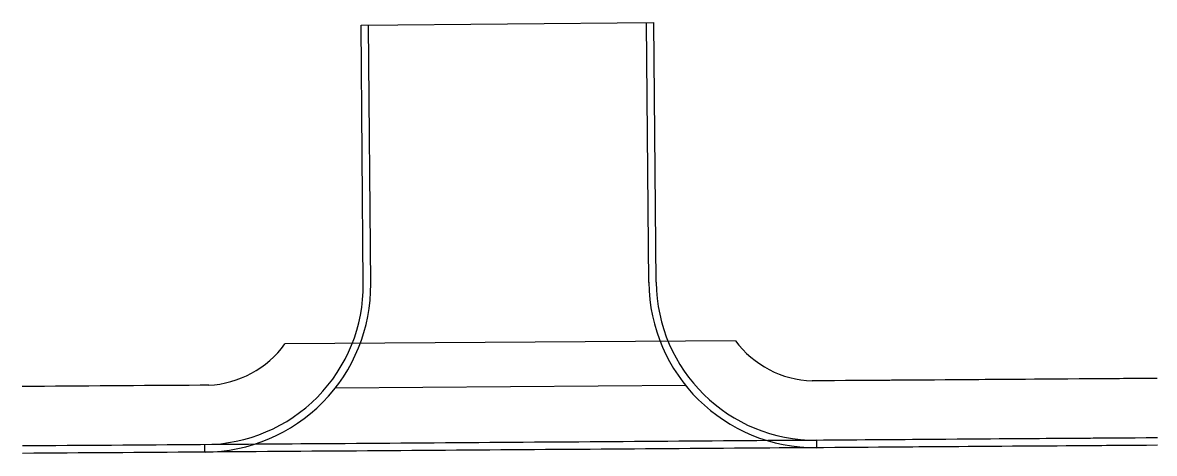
# Model space of a CAD drawing. Extents: x 2145147 to 2158018, y 137519 to 148068.
# Drawn here: x 2154910 to 2155011.8, y 143043.8 to 143082.6 of the extents above; entities that cross this region are included whole.
import ezdxf

# ---------------------------------------------------------------- set-up
doc = ezdxf.new("R2010")
doc.units = 0
doc.layers.add('PR_Phasing_Pavement_1', color=7, linetype='Continuous')

msp = doc.modelspace()

# ---------------------------------------------------------------- linework, layer by layer
at = {"layer": 'PR_Phasing_Pavement_1'}
for p, q in [((2154940.46, 143082.33), (2154966.79, 143082.56)), ((2154940.66, 143059.06), (2154940.46, 143082.33)), ((2154941.33, 143059.06), (2154941.13, 143082.34)), ((2154966.32, 143059.2), (2154966.13, 143082.55)), ((2154966.99, 143059.21), (2154966.79, 143082.56)), ((2154974.11, 143053.94), (2154933.61, 143053.66)), ((2154969.65, 143049.91), (2154938.13, 143049.69)), ((2154981.43, 143045), (2154926.43, 143044.6)), ((2154926.43, 143043.94), (2154926.43, 143044.6)), ((2154981.43, 143044.33), (2154926.43, 143043.94)), ((2154981.43, 143044.33), (2154981.43, 143045))]:
    msp.add_line(p, q, dxfattribs=at)
for points in [[(2155012, 143050.56), (2155011.03, 143050.55), (2155011, 143050.55), (2155010, 143050.54), (2155009.82, 143050.54), (2155009, 143050.54), (2155008.62, 143050.53), (2155008, 143050.53), (2155007.41, 143050.52), (2155007, 143050.52), (2155006.21, 143050.52), (2155006, 143050.51), (2155005, 143050.51), (2155005, 143050.51), (2155004, 143050.5), (2155003.8, 143050.5), (2155003, 143050.49), (2155002.59, 143050.49), (2155002, 143050.49), (2155001.39, 143050.48), (2155001, 143050.48), (2155000.18, 143050.47), (2155000, 143050.47), (2154999, 143050.46), (2154998.98, 143050.46), (2154998, 143050.46), (2154997.77, 143050.45), (2154997, 143050.45), (2154996.57, 143050.45), (2154996, 143050.44), (2154995.36, 143050.44), (2154995, 143050.44), (2154994.16, 143050.43), (2154994, 143050.43), (2154993, 143050.42), (2154992.95, 143050.42), (2154992, 143050.41), (2154991.75, 143050.41), (2154991, 143050.41), (2154990.55, 143050.4), (2154990, 143050.4), (2154989.34, 143050.39), (2154989, 143050.39), (2154988.14, 143050.39), (2154988, 143050.38), (2154987, 143050.38), (2154986.93, 143050.38), (2154986, 143050.37), (2154985.73, 143050.37), (2154985, 143050.36), (2154984, 143050.36), (2154983, 143050.35), (2154982, 143050.34), (2154981.01, 143050.33)], [(2154926.77, 143049.95), (2154926, 143049.94), (2154925, 143049.93), (2154924, 143049.93), (2154923, 143049.92), (2154922, 143049.91), (2154921, 143049.91), (2154920, 143049.9), (2154919, 143049.89), (2154918, 143049.88), (2154917, 143049.88), (2154916, 143049.87), (2154915, 143049.86), (2154914, 143049.86), (2154913, 143049.85), (2154912, 143049.84), (2154911, 143049.83), (2154910, 143049.83)], [(2155012.03, 143045.22), (2155011.06, 143045.21), (2155011.03, 143045.21), (2155010.03, 143045.2), (2155009.86, 143045.2), (2155009.03, 143045.2), (2155008.66, 143045.19), (2155008.03, 143045.19), (2155007.45, 143045.18), (2155007.03, 143045.18), (2155006.25, 143045.18), (2155006.03, 143045.17), (2155005.04, 143045.17), (2155005.03, 143045.17), (2155004.03, 143045.16), (2155003.84, 143045.16), (2155003.03, 143045.15), (2155002.63, 143045.15), (2155002.03, 143045.15), (2155001.43, 143045.14), (2155001.03, 143045.14), (2155000.22, 143045.13), (2155000.03, 143045.13), (2154999.03, 143045.12), (2154999.02, 143045.12), (2154998.03, 143045.12), (2154997.81, 143045.12), (2154997.03, 143045.11), (2154996.61, 143045.11), (2154996.03, 143045.1), (2154995.4, 143045.1), (2154995.03, 143045.1), (2154994.2, 143045.09), (2154994.03, 143045.09), (2154993.03, 143045.08), (2154992.99, 143045.08), (2154992.03, 143045.07), (2154991.79, 143045.07), (2154991.03, 143045.07), (2154990.58, 143045.06), (2154990.03, 143045.06), (2154989.38, 143045.05), (2154989.03, 143045.05), (2154988.17, 143045.05), (2154988.03, 143045.05), (2154987.03, 143045.04), (2154986.97, 143045.04), (2154986.03, 143045.03), (2154985.76, 143045.03), (2154985.03, 143045.02), (2154984.03, 143045.02), (2154983.03, 143045.01), (2154982.03, 143045), (2154981.03, 143044.99), (2154980.03, 143044.99), (2154979.03, 143044.98), (2154978.03, 143044.97), (2154977.03, 143044.97), (2154976.03, 143044.96), (2154975.03, 143044.95), (2154974.03, 143044.94), (2154973.03, 143044.94), (2154972.03, 143044.93), (2154971.03, 143044.92), (2154970.03, 143044.92), (2154969.03, 143044.91), (2154968.03, 143044.9), (2154967.03, 143044.89), (2154966.03, 143044.89), (2154965.03, 143044.88), (2154964.03, 143044.87), (2154963.04, 143044.87), (2154962.04, 143044.86), (2154961.04, 143044.85), (2154960.04, 143044.84), (2154959.04, 143044.84), (2154958.04, 143044.83), (2154957.04, 143044.82), (2154956.04, 143044.82), (2154955.04, 143044.81), (2154954.04, 143044.8), (2154953.04, 143044.79), (2154952.04, 143044.79), (2154951.04, 143044.78), (2154950.04, 143044.77), (2154949.04, 143044.77), (2154948.04, 143044.76), (2154947.04, 143044.75), (2154946.04, 143044.74), (2154945.04, 143044.74), (2154944.04, 143044.73), (2154943.04, 143044.72), (2154942.04, 143044.72), (2154941.04, 143044.71), (2154940.04, 143044.7), (2154939.04, 143044.69), (2154938.04, 143044.69), (2154937.04, 143044.68), (2154936.04, 143044.67), (2154935.04, 143044.67), (2154934.04, 143044.66), (2154933.04, 143044.65), (2154932.04, 143044.64), (2154931.04, 143044.64), (2154930.04, 143044.63), (2154929.04, 143044.62), (2154928.04, 143044.62), (2154927.04, 143044.61), (2154926.04, 143044.6), (2154925.04, 143044.59), (2154924.04, 143044.59), (2154923.04, 143044.58), (2154922.04, 143044.57), (2154921.04, 143044.57), (2154920.04, 143044.56), (2154919.04, 143044.55), (2154918.04, 143044.54), (2154917.04, 143044.54), (2154916.04, 143044.53), (2154915.04, 143044.52), (2154914.04, 143044.52), (2154913.04, 143044.51), (2154912.04, 143044.5), (2154911.04, 143044.49), (2154910.04, 143044.49)], [(2155012.04, 143044.55), (2155011.07, 143044.54), (2155011.04, 143044.54), (2155010.04, 143044.53), (2155009.86, 143044.53), (2155009.04, 143044.53), (2155008.66, 143044.52), (2155008.04, 143044.52), (2155007.46, 143044.52), (2155007.04, 143044.51), (2155006.25, 143044.51), (2155006.04, 143044.51), (2155005.05, 143044.5), (2155005.04, 143044.5), (2155004.04, 143044.49), (2155003.84, 143044.49), (2155003.04, 143044.48), (2155002.64, 143044.48), (2155002.04, 143044.48), (2155001.43, 143044.47), (2155001.04, 143044.47), (2155000.23, 143044.46), (2155000.04, 143044.46), (2154999.04, 143044.46), (2154999.02, 143044.46), (2154998.04, 143044.45), (2154997.82, 143044.45), (2154997.04, 143044.44), (2154996.61, 143044.44), (2154996.04, 143044.43), (2154995.41, 143044.43), (2154995.04, 143044.43), (2154994.2, 143044.42), (2154994.04, 143044.42), (2154993.04, 143044.41), (2154993, 143044.41), (2154992.04, 143044.41), (2154991.79, 143044.4), (2154991.04, 143044.4), (2154990.59, 143044.4), (2154990.04, 143044.39), (2154989.38, 143044.39), (2154989.04, 143044.38), (2154988.18, 143044.38), (2154988.04, 143044.38), (2154987.04, 143044.37), (2154986.97, 143044.37), (2154986.04, 143044.36), (2154985.77, 143044.36), (2154985.04, 143044.36), (2154984.04, 143044.35), (2154983.04, 143044.34), (2154982.04, 143044.33), (2154981.04, 143044.33), (2154980.04, 143044.32), (2154979.04, 143044.31), (2154978.04, 143044.31), (2154977.04, 143044.3), (2154976.04, 143044.29), (2154975.04, 143044.28), (2154974.04, 143044.28), (2154973.04, 143044.27), (2154972.04, 143044.26), (2154971.04, 143044.26), (2154970.04, 143044.25), (2154969.04, 143044.24), (2154968.04, 143044.23), (2154967.04, 143044.23), (2154966.04, 143044.22), (2154965.04, 143044.21), (2154964.04, 143044.21), (2154963.04, 143044.2), (2154962.04, 143044.19), (2154961.04, 143044.18), (2154960.04, 143044.18), (2154959.04, 143044.17), (2154958.04, 143044.16), (2154957.04, 143044.16), (2154956.04, 143044.15), (2154955.04, 143044.14), (2154954.04, 143044.13), (2154953.04, 143044.13), (2154952.04, 143044.12), (2154951.04, 143044.11), (2154950.04, 143044.11), (2154949.04, 143044.1), (2154948.04, 143044.09), (2154947.04, 143044.08), (2154946.04, 143044.08), (2154945.04, 143044.07), (2154944.04, 143044.06), (2154943.04, 143044.06), (2154942.04, 143044.05), (2154941.04, 143044.04), (2154940.04, 143044.03), (2154939.04, 143044.03), (2154938.04, 143044.02), (2154937.04, 143044.01), (2154936.04, 143044.01), (2154935.04, 143044), (2154934.04, 143043.99), (2154933.04, 143043.98), (2154932.04, 143043.98), (2154931.04, 143043.97), (2154930.04, 143043.96), (2154929.04, 143043.96), (2154928.04, 143043.95), (2154927.04, 143043.94), (2154926.04, 143043.93), (2154925.04, 143043.93), (2154924.04, 143043.92), (2154923.04, 143043.91), (2154922.04, 143043.91), (2154921.04, 143043.9), (2154920.04, 143043.89), (2154919.04, 143043.88), (2154918.04, 143043.88), (2154917.04, 143043.87), (2154916.04, 143043.86), (2154915.04, 143043.86), (2154914.04, 143043.85), (2154913.04, 143043.84), (2154912.04, 143043.83), (2154911.04, 143043.83), (2154910.04, 143043.82)]]:
    msp.add_lwpolyline(points, dxfattribs=at)
for centre, radius, start, end in [((2154926.33, 143058.94), 15, 270.4098, 0.4859), ((2154926.33, 143058.94), 14.33, 270.4098, 0.4859), ((2154981.32, 143059.33), 15, 180.4859, 270.4098), ((2154981.32, 143059.33), 14.33, 180.4859, 270.4098), ((2154926.33, 143058.94), 9, 272.8257, 324.0702), ((2154981.32, 143059.33), 9, 216.7495, 267.994)]:
    msp.add_arc(centre, radius, start, end, dxfattribs=at)

doc.saveas('drawing.dxf')
